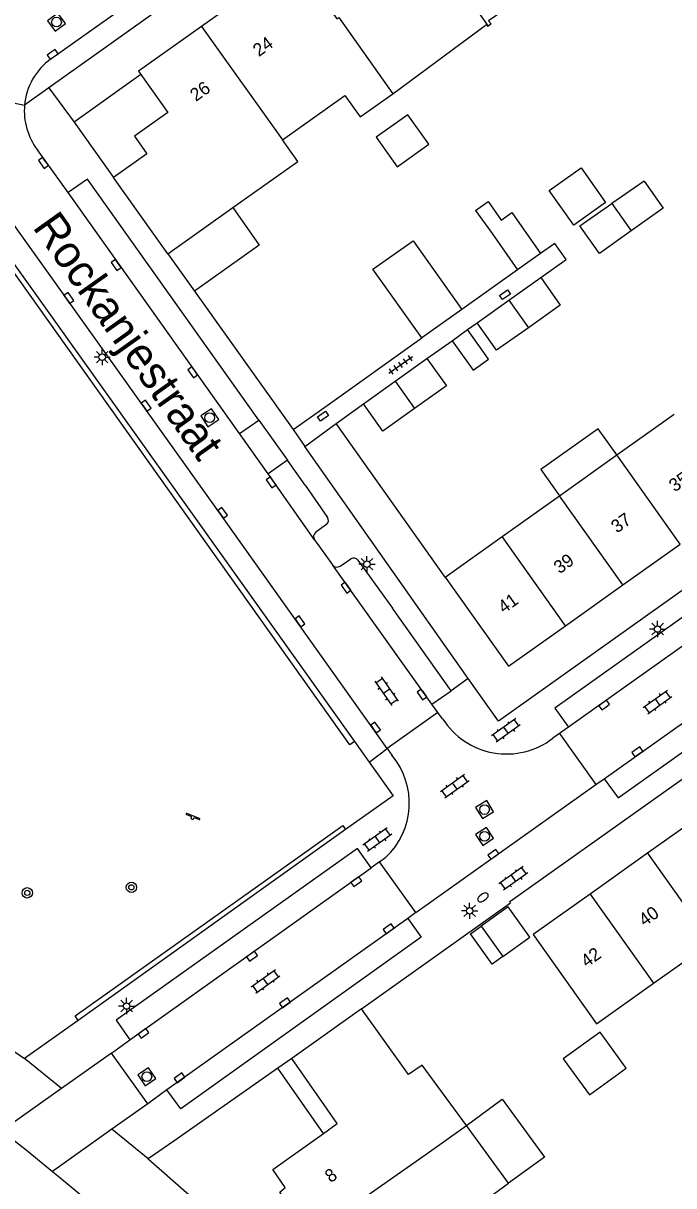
# Model space of a CAD drawing. Extents: x 124000 to 128010, y 398999 to 403000.
# Drawn here: x 126758.8 to 126809, y 400134.3 to 400224.1 of the extents above; entities that cross this region are included whole.
import ezdxf

# ---------------------------------------------------------------- set-up
doc = ezdxf.new("R2010")
doc.units = 0
for name, color, linetype in [('gg-afsc-erfafscheiding', 7, 'Continuous'), ('gg-afsc-hekwerk', 7, 'Continuous'), ('gg-afsc-muur', 7, 'Continuous'), ('gg-anno-huisnummerreeks BGT', 7, 'Continuous'), ('gg-anno-openbare ruimte label', 7, 'Continuous'), ('gg-bbg-bijgebouw', 7, 'Continuous'), ('gg-bbg-gedigitaliseerde bebouwing', 7, 'Continuous'), ('gg-bbg-gedigitaliseerde bijgebouw', 7, 'Continuous'), ('gg-bbg-hoofdgebouw', 7, 'Continuous'), ('gg-bbg-luifel en loopbrug', 7, 'Continuous'), ('gg-bbg-tussenscheiding', 7, 'Continuous'), ('gg-knt-verharding', 7, 'Continuous'), ('gg-knt-verharding nz', 7, 'Continuous'), ('gt-grn-groengrens', 7, 'Continuous'), ('gt-grn-weggrens', 7, 'Continuous'), ('gt-symb-boom', 7, 'Continuous'), ('gt-symb-brandkraan', 7, 'Continuous'), ('gt-symb-klinker verharding', 7, 'Continuous'), ('gt-symb-kolk', 7, 'Continuous'), ('gt-symb-kolk center center', 7, 'Continuous'), ('gt-symb-lichtmast', 7, 'Continuous'), ('gt-symb-rioolschacht', 7, 'Continuous'), ('gt-symb-speelvoorziening', 7, 'Continuous'), ('gt-symb-tegel verharding', 7, 'Continuous')]:
    doc.layers.add(name, color=color, linetype=linetype)

# ---------------------------------------------------------------- blocks, each defined once
blk = doc.blocks.new('gt0-KOLK')
at = {"layer": 'gt-symb-kolk'}
blk.add_lwpolyline([(0, 0), (0.375, 0), (0.375, 0.4), (-0.375, 0.4), (-0.375, 0), (0, 0)], dxfattribs=at)
blk = doc.blocks.new('gt0-KL1')
at = {"layer": 'gt-symb-klinker verharding'}
for p, q in [((-1.15, 0.3), (1.15, 0.3)), ((-1, -0.3), (-1, 0.3)), ((-0.5, 0.3), (-0.5, 0.45)), ((0, -0.3), (0, 0.3)), ((0.5, 0.3), (0.5, 0.45)), ((1, -0.3), (1, 0.3)), ((-1.15, -0.3), (1.15, -0.3)), ((-0.5, -0.45), (-0.5, -0.3)), ((0.5, -0.45), (0.5, -0.3))]:
    blk.add_line(p, q, dxfattribs=at)
blk = doc.blocks.new('gt0-LMAST')
at = {"layer": 'gt-symb-lichtmast'}
for p, q in [((-0.182, 0.173), (-0.447, 0.438)), ((-0.005, 0.246), (-0.005, 0.621)), ((0.172, 0.173), (0.437, 0.438)), ((-0.255, -0.004), (-0.63, -0.004)), ((-0.182, -0.181), (-0.447, -0.446)), ((-0.005, -0.254), (-0.005, -0.629)), ((0.437, -0.446), (0.172, -0.181)), ((0.245, -0.004), (0.62, -0.004))]:
    blk.add_line(p, q, dxfattribs=at)
blk.add_circle((-0.005, -0.004), 0.25, dxfattribs=at)
blk = doc.blocks.new('gt0-KOLKCC')
at = {"layer": 'gt-symb-kolk center center'}
blk.add_lwpolyline([(-0.375, 0.2), (0.375, 0.2), (0.375, -0.2), (-0.375, -0.2)], close=True, dxfattribs=at)
blk = doc.blocks.new('gt0-BR')
at = {"layer": 'gt-symb-brandkraan'}
for centre, radius, start, end in [((-0.244, 0), 0.206, 107.56694, 252.43307), ((0.599, -2.664), 3, 106.89205, 107.56694), ((0, -0.691), 0.938, 73.10799, 106.89205), ((-0.599, -2.664), 3, 72.43309, 73.10799), ((0.244, 0), 0.206, 287.56695, 72.43309), ((0.599, 2.664), 3, 252.43307, 253.10797), ((0, 0.691), 0.938, 253.10797, 286.89206), ((-0.599, 2.664), 3, 286.89206, 287.56695)]:
    blk.add_arc(centre, radius, start, end, dxfattribs=at)
blk = doc.blocks.new('gt0-RS')
at = {"layer": 'gt-symb-rioolschacht'}
blk.add_lwpolyline([(-0.5, -0.5), (0.5, -0.5), (0.5, 0.5), (-0.5, 0.5)], close=True, dxfattribs=at)
blk.add_circle((0, 0), 0.375, dxfattribs=at)
blk = doc.blocks.new('gt0-TEG1')
at = {"layer": 'gt-symb-tegel verharding'}
for p, q in [((-1.125, 0), (1.125, 0)), ((-0.9, -0.25), (-0.9, 0.25)), ((-0.45, -0.25), (-0.45, 0.25)), ((0, -0.25), (0, 0.25)), ((0.45, -0.25), (0.45, 0.25)), ((0.9, -0.25), (0.9, 0.25))]:
    blk.add_line(p, q, dxfattribs=at)
blk = doc.blocks.new('gt0-BOOM')
at = {"layer": 'gt-symb-boom'}
for radius in [0.4, 0.2]:
    blk.add_circle((0, 0), radius, dxfattribs=at)
blk = doc.blocks.new('gt0-SV')
at = {"layer": 'gt-symb-speelvoorziening'}
for p, q in [((-0.477, 0.255), (-0.08, 0.096)), ((0.542, -0.076), (-0.449, 0.324)), ((0.125, 0.014), (0.515, -0.143))]:
    blk.add_line(p, q, dxfattribs=at)
for centre, radius, start, end in [((-0.466, 0.291), 0.0369, 63.6251, 252.66016), ((-0.002, -0.005), 0.128, 127.68665, 8.59861), ((0.531, -0.111), 0.0363, 243.50852, 72.54358)]:
    blk.add_arc(centre, radius, start, end, dxfattribs=at)

msp = doc.modelspace()

# ---------------------------------------------------------------- linework, layer by layer
at = {"layer": 'gg-afsc-erfafscheiding'}
for p, q in [((126796.956, 400205.029), (126792.65, 400201.971)), ((126793.096, 400200.41), (126793.825, 400200.928)), ((126789.953, 400198.177), (126791.889, 400199.553)), ((126782.94, 400193.167), (126785.037, 400194.684))]:
    msp.add_line(p, q, dxfattribs=at)
msp.add_lwpolyline([(126798.74, 400204.42), (126800.713, 400205.822), (126799.827, 400207.069), (126798.734, 400206.293)], dxfattribs=at)
at = {"layer": 'gg-afsc-hekwerk'}
msp.add_line((126760.736, 400219.065), (126762.685, 400216.428), dxfattribs=at)
at = {"layer": 'gg-afsc-muur'}
for p, q in [((126771.988, 400203.379), (126779.626, 400192.683)), ((126782.067, 400194.426), (126789.552, 400199.771)), ((126779.626, 400192.683), (126782.067, 400194.426)), ((126791.348, 400181.292), (126782.94, 400193.167)), ((126784.902, 400147.963), (126796.417, 400156.152)), ((126778.443, 400143.382), (126770.387, 400137.752)), ((126770.387, 400137.752), (126768.419, 400136.377))]:
    msp.add_line(p, q, dxfattribs=at)
at = {"layer": 'gg-bbg-bijgebouw'}
for p, q in [((126806.721, 400211.869), (126804.245, 400210.141)), ((126801.768, 400208.412), (126804.245, 400210.141)), ((126796.283, 400202.674), (126798.74, 400204.42)), ((126793.825, 400200.928), (126796.283, 400202.674)), ((126787.495, 400196.431), (126789.953, 400198.177)), ((126785.037, 400194.684), (126787.495, 400196.431))]:
    msp.add_line(p, q, dxfattribs=at)
for points in [[(126798.74, 400204.42), (126800.246, 400202.301), (126797.788, 400200.554)], [(126797.788, 400200.554), (126795.331, 400198.808), (126793.825, 400200.928)], [(126789.953, 400198.177), (126791.458, 400196.057), (126789.001, 400194.311)], [(126789.001, 400194.311), (126786.543, 400192.565), (126785.037, 400194.684)]]:
    msp.add_lwpolyline(points, dxfattribs=at)
at = {"layer": 'gg-bbg-gedigitaliseerde bebouwing'}
for p, q in [((126784.786, 400216.825), (126787.317, 400218.625)), ((126769.925, 400206.269), (126774.95, 400209.825))]:
    msp.add_line(p, q, dxfattribs=at)
for points in [[(126787.317, 400218.625), (126794.55, 400223.964), (126794.649, 400223.82)], [(126778.786, 400215.059), (126783.602, 400218.488), (126784.786, 400216.825)], [(126774.95, 400209.825), (126779.974, 400213.381), (126778.786, 400215.059)]]:
    msp.add_lwpolyline(points, dxfattribs=at)
at = {"layer": 'gg-bbg-gedigitaliseerde bijgebouw'}
for p, q in [((126792.65, 400201.971), (126789.552, 400199.771)), ((126794.148, 400154.355), (126795.816, 400152.008)), ((126795.816, 400152.008), (126797.906, 400153.493))]:
    msp.add_line(p, q, dxfattribs=at)
for points in [[(126788.477, 400216.996), (126786.033, 400215.256), (126787.657, 400212.975), (126790.101, 400214.715), (126788.477, 400216.996)], [(126801.854, 400212.904), (126803.753, 400210.221), (126801.29, 400208.478), (126799.39, 400211.161), (126801.854, 400212.904)], [(126806.721, 400211.869), (126808.198, 400209.791), (126805.736, 400208.042)], [(126805.736, 400208.042), (126803.274, 400206.292), (126801.768, 400208.412)], [(126789.552, 400199.771), (126785.782, 400205.066), (126788.877, 400207.27), (126792.65, 400201.971)], [(126797.906, 400153.493), (126796.238, 400155.84), (126794.148, 400154.355)], [(126802.504, 400141.312), (126805.352, 400143.387), (126803.328, 400146.165), (126800.48, 400144.089), (126802.504, 400141.312)]]:
    msp.add_lwpolyline(points, dxfattribs=at)
at = {"layer": 'gg-bbg-hoofdgebouw'}
for p, q in [((126772.544, 400223.819), (126767.677, 400220.354)), ((126794.686, 400223.846), (126794.649, 400223.82)), ((126767.677, 400220.354), (126767.851, 400220.109)), ((126769.925, 400206.269), (126765.737, 400212.146)), ((126804.628, 400190.73), (126809.062, 400193.882)), ((126800.193, 400187.579), (126804.628, 400190.73)), ((126795.758, 400184.426), (126800.193, 400187.579)), ((126791.348, 400181.292), (126795.758, 400184.426)), ((126805.087, 400180.689), (126809.524, 400183.84)), ((126800.652, 400177.539), (126805.087, 400180.689)), ((126811.427, 400163.12), (126806.992, 400159.969)), ((126806.992, 400159.969), (126802.557, 400156.818)), ((126807.45, 400149.929), (126811.885, 400153.081)), ((126784.902, 400147.963), (126779.516, 400144.132)), ((126796.245, 400134.489), (126792.995, 400138.949))]:
    msp.add_line(p, q, dxfattribs=at)
for points in [[(126801.997, 400229.042), (126799.286, 400227.115), (126799.144, 400227.284), (126794.718, 400224.245), (126794.92, 400224.012), (126794.686, 400223.846)], [(126779.225, 400224.821), (126777.45, 400227.313), (126772.544, 400223.819)], [(126767.851, 400220.109), (126769.942, 400217.166), (126767.364, 400215.334), (126768.323, 400213.984), (126765.737, 400212.146)], [(126791.348, 400181.292), (126796.244, 400174.409), (126800.652, 400177.539)], [(126802.557, 400156.818), (126798.163, 400153.696), (126803.057, 400146.808), (126807.45, 400149.929)], [(126792.995, 400138.949), (126789.592, 400143.619), (126788.535, 400142.88), (126784.902, 400147.963)], [(126781.952, 400138.338), (126783.018, 400139.099), (126779.516, 400144.132)], [(126780.933, 400130.451), (126778.576, 400133.791), (126779, 400134.158), (126778.044, 400135.548), (126781.952, 400138.338)], [(126798.91, 400128.262), (126795.085, 400133.643), (126796.245, 400134.489)]]:
    msp.add_lwpolyline(points, dxfattribs=at)
at = {"layer": 'gg-bbg-luifel en loopbrug'}
for p, q in [((126767.851, 400220.109), (126762.685, 400216.428)), ((126762.685, 400216.428), (126765.737, 400212.146)), ((126769.925, 400206.269), (126771.988, 400203.379)), ((126798.734, 400206.293), (126796.956, 400205.029)), ((126791.889, 400199.553), (126793.096, 400200.41)), ((126779.516, 400144.132), (126778.443, 400143.382)), ((126781.952, 400138.338), (126778.443, 400143.382))]:
    msp.add_line(p, q, dxfattribs=at)
for points in [[(126774.95, 400209.825), (126777.001, 400206.927), (126771.988, 400203.379)], [(126793.713, 400209.612), (126794.679, 400210.295), (126795.689, 400208.867), (126796.504, 400209.444), (126798.734, 400206.293)], [(126793.713, 400209.612), (126794.98, 400207.821), (126796.956, 400205.029)], [(126791.889, 400199.553), (126793.511, 400197.27), (126794.718, 400198.127), (126793.096, 400200.41)], [(126804.628, 400190.73), (126803.191, 400192.753), (126798.756, 400189.602), (126800.193, 400187.579)], [(126795.816, 400152.008), (126794.982, 400151.416), (126793.314, 400153.763), (126794.148, 400154.355)], [(126792.995, 400138.949), (126795.77, 400140.971), (126799.02, 400136.511), (126796.245, 400134.489)]]:
    msp.add_lwpolyline(points, dxfattribs=at)
at = {"layer": 'gg-bbg-tussenscheiding'}
for p, q in [((126787.238, 400234.275), (126794.686, 400223.846)), ((126772.544, 400223.819), (126778.786, 400215.059)), ((126804.245, 400210.141), (126805.736, 400208.042)), ((126796.283, 400202.674), (126797.788, 400200.554)), ((126787.495, 400196.431), (126789.001, 400194.311)), ((126809.524, 400183.84), (126804.628, 400190.73)), ((126805.087, 400180.689), (126800.193, 400187.579)), ((126800.652, 400177.539), (126795.758, 400184.426)), ((126806.992, 400159.969), (126811.885, 400153.081)), ((126802.557, 400156.818), (126807.45, 400149.929))]:
    msp.add_line(p, q, dxfattribs=at)
for points in [[(126781.529, 400226.458), (126782.989, 400224.401), (126783.138, 400224.509), (126787.317, 400218.625)], [(126780.933, 400130.451), (126790.146, 400136.913), (126792.995, 400138.949)]]:
    msp.add_lwpolyline(points, dxfattribs=at)
at = {"layer": 'gg-knt-verharding'}
for p, q in [((126760.896, 400221.306), (126808.975, 400255.511)), ((126807.519, 400252.397), (126760.736, 400219.065)), ((126762.227, 400210.993), (126759.854, 400214.295)), ((126752.43, 400213.345), (126784.347, 400168.596)), ((126775.461, 400192.38), (126776.971, 400193.426)), ((126779.626, 400192.683), (126780.524, 400191.372)), ((126780.524, 400191.372), (126782.94, 400193.167)), ((126777.678, 400189.283), (126775.461, 400192.38)), ((126793.148, 400173.476), (126780.524, 400191.372)), ((126779.177, 400190.321), (126777.678, 400189.283)), ((126780.544, 400188.397), (126779.177, 400190.321)), ((126780.544, 400188.397), (126782.268, 400185.897)), ((126782.193, 400185.367), (126781.36, 400184.769)), ((126781.273, 400184.18), (126782.662, 400182.237)), ((126783.256, 400182.153), (126784.083, 400182.713)), ((126784.61, 400182.615), (126787.293, 400178.9)), ((126791.824, 400172.524), (126787.293, 400178.9)), ((126790.341, 400171.488), (126791.824, 400172.524)), ((126790.798, 400170.849), (126786.887, 400168.053)), ((126790.798, 400170.849), (126790.341, 400171.488)), ((126800.88, 400169.702), (126800.198, 400169.213)), ((126800.198, 400169.213), (126802.998, 400165.286)), ((126784.347, 400168.596), (126785.479, 400167.009)), ((126802.998, 400165.286), (126803.646, 400165.73)), ((126783.67, 400161.795), (126763.013, 400147.068)), ((126786.277, 400159.298), (126785.639, 400158.847)), ((126789.083, 400155.395), (126786.277, 400159.298)), ((126789.083, 400155.395), (126788.464, 400154.935)), ((126763.013, 400147.068), (126758.868, 400144.114)), ((126757.55, 400145.027), (126758.868, 400144.114)), ((126765.573, 400144.539), (126766.99, 400145.56)), ((126768.379, 400140.626), (126765.573, 400144.539)), ((126769.844, 400141.696), (126768.379, 400140.626)), ((126768.419, 400136.377), (126773.264, 400132.123))]:
    msp.add_line(p, q, dxfattribs=at)
for points in [[(126786.887, 400168.053), (126774.004, 400186.146), (126755.219, 400212.422)], [(126776.971, 400193.426), (126763.729, 400212.018), (126762.227, 400210.993)], [(126842.323, 400203.488), (126795.471, 400170.183), (126793.148, 400173.476)], [(126844.016, 400200.341), (126842.883, 400201.77), (126799.83, 400171.164), (126800.88, 400169.702)], [(126803.646, 400165.73), (126804.73, 400164.264), (126839.363, 400188.863), (126838.317, 400190.36)], [(126796.417, 400156.152), (126796.357, 400156.244), (126840.746, 400187.761)], [(126785.479, 400167.009), (126787.335, 400164.407), (126783.67, 400161.795)], [(126785.639, 400158.847), (126784.594, 400160.349), (126765.944, 400147.079), (126766.99, 400145.56)], [(126788.464, 400154.935), (126789.513, 400153.487), (126770.943, 400140.244), (126769.844, 400141.696)], [(126757.104, 400138.528), (126758.981, 400137.07), (126761.026, 400135.407)], [(126761.026, 400135.407), (126761.725, 400134.838), (126764.435, 400132.565), (126769.287, 400128.27)]]:
    msp.add_lwpolyline(points, dxfattribs=at)
for centre, radius, start, end in [((126763.788, 400217.295), 4.945, 125.78788, 174.95038), ((126763.789, 400217.292), 4.946, 174.92174, 217.29484), ((126781.954, 400185.671), 0.387, 308.16015, 35.73102), ((126781.628, 400184.428), 0.434, 128.23113, 214.96429), ((126784.295, 400182.389), 0.388, 35.71899, 123.21242), ((126783.002, 400182.5), 0.43, 217.66877, 306.23311)]:
    msp.add_arc(centre, radius, start, end, dxfattribs=at)
at = {"layer": 'gg-knt-verharding nz'}
for p, q in [((126775.461, 400192.38), (126762.227, 400210.993)), ((126844.016, 400200.341), (126800.88, 400169.702)), ((126803.646, 400165.73), (126838.317, 400190.36)), ((126781.273, 400184.18), (126777.678, 400189.283)), ((126790.341, 400171.488), (126782.662, 400182.237)), ((126791.164, 400170.365), (126790.798, 400170.849)), ((126800.198, 400169.213), (126799.679, 400168.855)), ((126786.887, 400168.053), (126787.235, 400167.553)), ((126789.083, 400155.395), (126802.998, 400165.286)), ((126786.277, 400159.298), (126786.768, 400159.661)), ((126766.99, 400145.56), (126785.639, 400158.847)), ((126788.464, 400154.935), (126769.844, 400141.696))]:
    msp.add_line(p, q, dxfattribs=at)
for centre, radius, start, end in [((126796.109, 400173.485), 5.847, 212.24996, 307.63813), ((126782.844, 400163.853), 5.742, 313.10864, 40.11844)]:
    msp.add_arc(centre, radius, start, end, dxfattribs=at)
at = {"layer": 'gt-grn-groengrens'}
for points in [[(126784.347, 400168.596), (126783.995, 400168.349), (126752.114, 400213.119), (126752.43, 400213.345)], [(126763.013, 400147.068), (126762.763, 400147.419), (126783.447, 400162.108), (126783.67, 400161.795)]]:
    msp.add_lwpolyline(points, dxfattribs=at)
at = {"layer": 'gt-grn-weggrens'}
for p, q in [((126753.729, 400218.823), (126758.862, 400217.73)), ((126760.736, 400219.065), (126758.862, 400217.73)), ((126776.971, 400193.426), (126779.177, 400190.321)), ((126793.148, 400173.476), (126791.824, 400172.524)), ((126785.479, 400167.009), (126786.887, 400168.053)), ((126761.72, 400141.804), (126758.868, 400144.114)), ((126765.573, 400144.539), (126761.72, 400141.804)), ((126761.72, 400141.804), (126757.104, 400138.528)), ((126768.379, 400140.626), (126765.605, 400138.657)), ((126765.605, 400138.657), (126761.026, 400135.407)), ((126768.419, 400136.377), (126765.605, 400138.657))]:
    msp.add_line(p, q, dxfattribs=at)

# ---------------------------------------------------------------- block references
at = {"layer": 'gt-symb-boom'}
for p in [(126767.116, 400157.341), (126759.076, 400156.916)]:
    msp.add_blockref('gt0-BOOM', p, dxfattribs=at)
at = {"layer": 'gt-symb-brandkraan', "rotation": -144.03584370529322}
msp.add_blockref('gt0-BR', (126794.282, 400156.563), dxfattribs=at)
at = {"layer": 'gt-symb-klinker verharding'}
for p, rotation in [((126786.825, 400172.49), -54.608892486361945), ((126807.77, 400171.644), 35.59763149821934), ((126796.051, 400169.459), -144.68878655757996), ((126792.1, 400165.162), 35.59763149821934), ((126786.117, 400161.015), -144.6887865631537), ((126796.624, 400158.029), -144.68878656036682), ((126777.484, 400150.088), 35.59763149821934)]:
    msp.add_blockref('gt0-KL1', p, dxfattribs=dict(at, rotation=rotation))
at = {"layer": 'gt-symb-kolk'}
for p, rotation in [((126760.921, 400221.823), -144.60889248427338), ((126760.482, 400213.396), 126.01052540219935), ((126766.106, 400205.506), 125.47103932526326), ((126762.122, 400202.736), -54.52896067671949), ((126772.015, 400197.232), 125.39110751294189), ((126768.092, 400194.412), -54.482302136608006), ((126778.08, 400188.722), 125.43780146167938), ((126774.004, 400186.146), -54.40236850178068), ((126783.859, 400180.59), 125.43780146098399), ((126779.984, 400177.758), -54.4823021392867), ((126789.728, 400172.35), 125.43780146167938), ((126803.761, 400171.258), 35.43780145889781), ((126785.822, 400169.565), -54.482302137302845), ((126806.328, 400167.642), 35.43780146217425), ((126795.194, 400159.726), 35.43780146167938), ((126784.379, 400157.944), -144.56219853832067), ((126787.113, 400153.972), 35.47103932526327), ((126776.312, 400152.183), -144.60889248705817), ((126779.095, 400148.261), 35.47103932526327), ((126767.939, 400146.23), -144.76864261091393), ((126770.953, 400142.47), 35.437801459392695)]:
    msp.add_blockref('gt0-KOLK', p, dxfattribs=dict(at, rotation=rotation))
at = {"layer": 'gt-symb-kolk center center'}
for p, rotation in [((126795.986, 400203.101), 35.43780146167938), ((126781.915, 400193.728), 35.43780146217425)]:
    msp.add_blockref('gt0-KOLKCC', p, dxfattribs=dict(at, rotation=rotation))
at = {"layer": 'gt-symb-lichtmast'}
for p in [(126764.869, 400198.287), (126785.321, 400182.3), (126807.777, 400177.289), (126793.256, 400155.527), (126766.755, 400148.18)]:
    msp.add_blockref('gt0-LMAST', p, dxfattribs=at)
at = {"layer": 'gt-symb-rioolschacht'}
for p, rotation in [((126761.331, 400224.15), 126.66359246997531), ((126773.17, 400193.601), 33.21354028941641), ((126794.399, 400163.348), 121.46487302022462), ((126794.4, 400161.276), 123.4200311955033), ((126768.31, 400142.716), 123.70595653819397)]:
    msp.add_blockref('gt0-RS', p, dxfattribs=dict(at, rotation=rotation))
at = {"layer": 'gt-symb-speelvoorziening'}
msp.add_blockref('gt0-SV', (126771.846, 400162.721), dxfattribs=at)
at = {"layer": 'gt-symb-tegel verharding', "rotation": 35.51769785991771}
msp.add_blockref('gt0-TEG1', (126787.926, 400197.687), dxfattribs=at)

# ---------------------------------------------------------------- texts
at = {"layer": 'gg-anno-huisnummerreeks BGT'}
for s, rotation, p in [('24', 35.4, (126776.959, 400221.44)), ('26', 35.4, (126772.102, 400217.981)), ('35', 35.4, (126809.098, 400187.829)), ('37', 35.4, (126804.628, 400184.655)), ('39', 35.4, (126800.196, 400181.507)), ('41', 35.4, (126795.891, 400178.45)), ('40', 35.4, (126806.762, 400154.285)), ('42', 35.4, (126802.292, 400151.109)), ('8', 35.2, (126782.506, 400134.486))]:
    msp.add_text(s, height=1, rotation=rotation, dxfattribs=at).set_placement(p)
at = {"layer": 'gg-anno-openbare ruimte label'}
msp.add_text('Rockanjestraat', height=2.5, rotation=305.4, dxfattribs=at).set_placement((126759.428, 400208.313))

doc.saveas('drawing.dxf')
